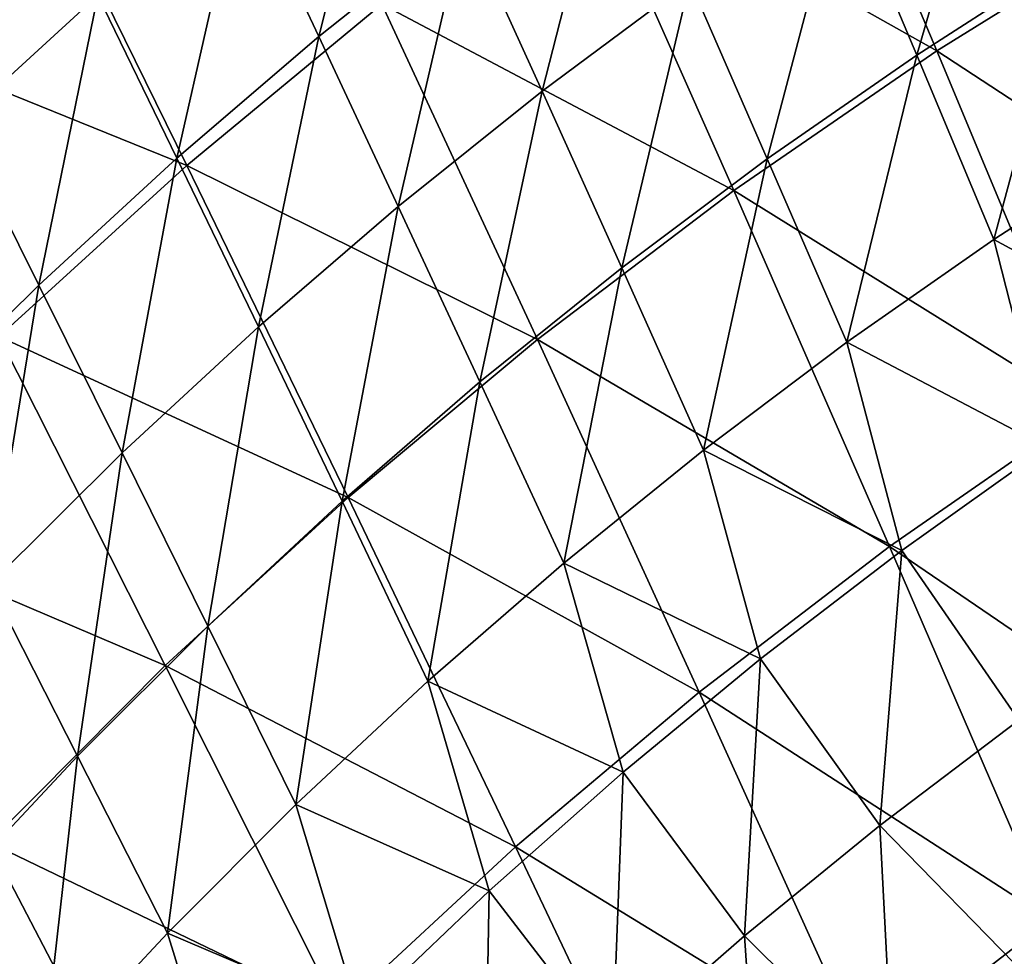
# Model space of a CAD drawing. Header units: millimetres. Extents: x -300 to 300, y -500 to 500.
# Tile 682 of 988: x -164 to -134, y 356 to 383. Entities that reach past the tile are written whole.
import ezdxf

# ---------------------------------------------------------------- set-up
doc = ezdxf.new("R2010")
doc.units = ezdxf.units.MM
doc.header["$LTSCALE"] = 81.481481
doc.layers.add('20', color=7, linetype='CONTINUOUS')
doc.layers.add('22', color=7, linetype='CONTINUOUS')

msp = doc.modelspace()

# ---------------------------------------------------------------- linework, layer by layer
at = {"layer": '20', "color": 7, "linetype": 'CONTINUOUS'}
for points in [[(-146.882, 388.442, 57.558), (-136.377, 382.538, 60.084), (-140.662, 392.676, 57.733), (-146.882, 388.442, 57.558)], [(-136.377, 382.538, 60.084), (-130.127, 386.423, 60.253), (-140.662, 392.676, 57.733), (-136.377, 382.538, 60.084)], [(-169.028, 383.308, 54.447), (-163.289, 388.485, 54.635), (-173.559, 392.044, 51.681), (-169.028, 383.308, 54.447)], [(-169.028, 383.308, 54.447), (-158.689, 379.13, 57.193), (-163.289, 388.485, 54.635), (-169.028, 383.308, 54.447)], [(-158.689, 379.13, 57.193), (-152.891, 383.929, 57.377), (-163.289, 388.485, 54.635), (-158.689, 379.13, 57.193)], [(-152.891, 383.929, 57.377), (-142.419, 378.384, 59.911), (-146.882, 388.442, 57.558), (-152.891, 383.929, 57.377)], [(-142.419, 378.384, 59.911), (-136.377, 382.538, 60.084), (-146.882, 388.442, 57.558), (-142.419, 378.384, 59.911)], [(-136.377, 382.538, 60.084), (-125.875, 375.669, 62.404), (-130.127, 386.423, 60.253), (-136.377, 382.538, 60.084)], [(-158.689, 379.13, 57.193), (-148.258, 373.957, 59.732), (-152.891, 383.929, 57.377), (-158.689, 379.13, 57.193)], [(-148.258, 373.957, 59.732), (-142.419, 378.384, 59.911), (-152.891, 383.929, 57.377), (-148.258, 373.957, 59.732)], [(-164.281, 374.044, 57.004), (-158.689, 379.13, 57.193), (-169.028, 383.308, 54.447), (-164.281, 374.044, 57.004)], [(-142.419, 378.384, 59.911), (-131.931, 371.866, 62.238), (-136.377, 382.538, 60.084), (-142.419, 378.384, 59.911)], [(-131.931, 371.866, 62.238), (-125.875, 375.669, 62.404), (-136.377, 382.538, 60.084), (-131.931, 371.866, 62.238)], [(-164.281, 374.044, 57.004), (-153.893, 369.253, 59.548), (-158.689, 379.13, 57.193), (-164.281, 374.044, 57.004)], [(-153.893, 369.253, 59.548), (-148.258, 373.957, 59.732), (-158.689, 379.13, 57.193), (-153.893, 369.253, 59.548)], [(-148.258, 373.957, 59.732), (-137.787, 367.8, 62.067), (-142.419, 378.384, 59.911), (-148.258, 373.957, 59.732)], [(-137.787, 367.8, 62.067), (-131.931, 371.866, 62.238), (-142.419, 378.384, 59.911), (-137.787, 367.8, 62.067)], [(-169.669, 368.665, 56.812), (-159.329, 364.267, 59.361), (-164.281, 374.044, 57.004), (-169.669, 368.665, 56.812)], [(-159.329, 364.267, 59.361), (-153.893, 369.253, 59.548), (-164.281, 374.044, 57.004), (-159.329, 364.267, 59.361)], [(-153.893, 369.253, 59.548), (-143.446, 363.469, 61.891), (-148.258, 373.957, 59.732), (-153.893, 369.253, 59.548)], [(-143.446, 363.469, 61.891), (-137.787, 367.8, 62.067), (-148.258, 373.957, 59.732), (-143.446, 363.469, 61.891)], [(-137.787, 367.8, 62.067), (-127.334, 360.675, 64.203), (-131.931, 371.866, 62.238), (-137.787, 367.8, 62.067)], [(-159.329, 364.267, 59.361), (-148.91, 358.868, 61.71), (-153.893, 369.253, 59.548), (-159.329, 364.267, 59.361)], [(-148.91, 358.868, 61.71), (-143.446, 363.469, 61.891), (-153.893, 369.253, 59.548), (-148.91, 358.868, 61.71)], [(-164.567, 358.997, 59.17), (-159.329, 364.267, 59.361), (-169.669, 368.665, 56.812), (-164.567, 358.997, 59.17)], [(-143.446, 363.469, 61.891), (-132.995, 356.707, 64.035), (-137.787, 367.8, 62.067), (-143.446, 363.469, 61.891)], [(-132.995, 356.707, 64.035), (-127.334, 360.675, 64.203), (-137.787, 367.8, 62.067), (-132.995, 356.707, 64.035)], [(-164.567, 358.997, 59.17), (-154.182, 353.994, 61.525), (-159.329, 364.267, 59.361), (-164.567, 358.997, 59.17)], [(-154.182, 353.994, 61.525), (-148.91, 358.868, 61.71), (-159.329, 364.267, 59.361), (-154.182, 353.994, 61.525)], [(-148.91, 358.868, 61.71), (-138.467, 352.48, 63.863), (-143.446, 363.469, 61.891), (-148.91, 358.868, 61.71)], [(-138.467, 352.48, 63.863), (-132.995, 356.707, 64.035), (-143.446, 363.469, 61.891), (-138.467, 352.48, 63.863)], [(-169.61, 353.439, 58.976), (-159.262, 348.844, 61.337), (-164.567, 358.997, 59.17), (-169.61, 353.439, 58.976)], [(-159.262, 348.844, 61.337), (-154.182, 353.994, 61.525), (-164.567, 358.997, 59.17), (-159.262, 348.844, 61.337)], [(-154.182, 353.994, 61.525), (-143.751, 347.992, 63.687), (-148.91, 358.868, 61.71), (-154.182, 353.994, 61.525)], [(-143.751, 347.992, 63.687), (-138.467, 352.48, 63.863), (-148.91, 358.868, 61.71), (-143.751, 347.992, 63.687)], [(-138.467, 352.48, 63.863), (-128.052, 345.12, 65.824), (-132.995, 356.707, 64.035), (-138.467, 352.48, 63.863)]]:
    msp.add_3dface(points, dxfattribs=at)
at = {"layer": '22', "color": 7, "linetype": 'CONTINUOUS'}
for points in [[(-157.066, 387.841, 40.414), (-152.673, 391.322, 40.544), (-154.767, 382.965, 41.764), (-157.066, 387.841, 40.414)], [(-154.767, 382.965, 41.764), (-152.673, 391.322, 40.544), (-150.43, 386.419, 41.893), (-154.767, 382.965, 41.764)], [(-139.218, 387.724, 43.444), (-134.586, 390.686, 43.567), (-136.978, 382.415, 44.687), (-139.218, 387.724, 43.444)], [(-136.978, 382.415, 44.687), (-134.586, 390.686, 43.567), (-132.415, 385.352, 44.81), (-136.978, 382.415, 44.687)], [(-150.43, 386.419, 41.893), (-145.975, 389.715, 42.021), (-148.123, 381.34, 43.19), (-150.43, 386.419, 41.893)], [(-148.123, 381.34, 43.19), (-145.975, 389.715, 42.021), (-143.729, 384.609, 43.318), (-148.123, 381.34, 43.19)], [(-167.826, 385.038, 38.752), (-163.621, 388.873, 38.882), (-165.494, 380.391, 40.152), (-167.826, 385.038, 38.752)], [(-165.494, 380.391, 40.152), (-163.621, 388.873, 38.882), (-161.339, 384.198, 40.284), (-165.494, 380.391, 40.152)], [(-161.339, 384.198, 40.284), (-157.066, 387.841, 40.414), (-158.985, 379.35, 41.632), (-161.339, 384.198, 40.284)], [(-158.985, 379.35, 41.632), (-157.066, 387.841, 40.414), (-154.767, 382.965, 41.764), (-158.985, 379.35, 41.632)], [(-143.729, 384.609, 43.318), (-139.218, 387.724, 43.444), (-141.424, 379.328, 44.561), (-143.729, 384.609, 43.318)], [(-141.424, 379.328, 44.561), (-139.218, 387.724, 43.444), (-136.978, 382.415, 44.687), (-141.424, 379.328, 44.561)], [(-154.767, 382.965, 41.764), (-150.43, 386.419, 41.893), (-152.4, 377.914, 43.06), (-154.767, 382.965, 41.764)], [(-152.4, 377.914, 43.06), (-150.43, 386.419, 41.893), (-148.123, 381.34, 43.19), (-152.4, 377.914, 43.06)], [(-136.978, 382.415, 44.687), (-132.415, 385.352, 44.81), (-134.682, 376.934, 45.877), (-136.978, 382.415, 44.687)], [(-134.682, 376.934, 45.877), (-132.415, 385.352, 44.81), (-130.19, 379.842, 45.999), (-134.682, 376.934, 45.877)], [(-148.123, 381.34, 43.19), (-143.729, 384.609, 43.318), (-145.754, 376.089, 44.434), (-148.123, 381.34, 43.19)], [(-145.754, 376.089, 44.434), (-143.729, 384.609, 43.318), (-141.424, 379.328, 44.561), (-145.754, 376.089, 44.434)], [(-165.494, 380.391, 40.152), (-161.339, 384.198, 40.284), (-163.087, 375.573, 41.5), (-165.494, 380.391, 40.152)], [(-163.087, 375.573, 41.5), (-161.339, 384.198, 40.284), (-158.985, 379.35, 41.632), (-163.087, 375.573, 41.5)], [(-158.985, 379.35, 41.632), (-154.767, 382.965, 41.764), (-156.562, 374.331, 42.929), (-158.985, 379.35, 41.632)], [(-156.562, 374.331, 42.929), (-154.767, 382.965, 41.764), (-152.4, 377.914, 43.06), (-156.562, 374.331, 42.929)], [(-141.424, 379.328, 44.561), (-136.978, 382.415, 44.687), (-139.06, 373.876, 45.752), (-141.424, 379.328, 44.561)], [(-139.06, 373.876, 45.752), (-136.978, 382.415, 44.687), (-134.682, 376.934, 45.877), (-139.06, 373.876, 45.752)], [(-152.4, 377.914, 43.06), (-148.123, 381.34, 43.19), (-149.969, 372.695, 44.304), (-152.4, 377.914, 43.06)], [(-149.969, 372.695, 44.304), (-148.123, 381.34, 43.19), (-145.754, 376.089, 44.434), (-149.969, 372.695, 44.304)], [(-167.075, 371.632, 41.366), (-165.494, 380.391, 40.152), (-163.087, 375.573, 41.5), (-167.075, 371.632, 41.366)], [(-134.682, 376.934, 45.877), (-130.19, 379.842, 45.999), (-128.676, 373.68, 47.115), (-134.682, 376.934, 45.877)], [(-163.087, 375.573, 41.5), (-158.985, 379.35, 41.632), (-160.609, 370.587, 42.796), (-163.087, 375.573, 41.5)], [(-160.609, 370.587, 42.796), (-158.985, 379.35, 41.632), (-156.562, 374.331, 42.929), (-160.609, 370.587, 42.796)], [(-145.754, 376.089, 44.434), (-141.424, 379.328, 44.561), (-143.324, 370.669, 45.625), (-145.754, 376.089, 44.434)], [(-143.324, 370.669, 45.625), (-141.424, 379.328, 44.561), (-139.06, 373.876, 45.752), (-143.324, 370.669, 45.625)], [(-156.562, 374.331, 42.929), (-152.4, 377.914, 43.06), (-154.071, 369.145, 44.173), (-156.562, 374.331, 42.929)], [(-154.071, 369.145, 44.173), (-152.4, 377.914, 43.06), (-149.969, 372.695, 44.304), (-154.071, 369.145, 44.173)], [(-139.06, 373.876, 45.752), (-134.682, 376.934, 45.877), (-133.104, 370.757, 46.992), (-139.06, 373.876, 45.752)], [(-133.104, 370.757, 46.992), (-134.682, 376.934, 45.877), (-128.676, 373.68, 47.115), (-133.104, 370.757, 46.992)], [(-149.969, 372.695, 44.304), (-145.754, 376.089, 44.434), (-147.476, 367.309, 45.496), (-149.969, 372.695, 44.304)], [(-147.476, 367.309, 45.496), (-145.754, 376.089, 44.434), (-143.324, 370.669, 45.625), (-147.476, 367.309, 45.496)], [(-167.075, 371.632, 41.366), (-163.087, 375.573, 41.5), (-164.544, 366.681, 42.662), (-167.075, 371.632, 41.366)], [(-164.544, 366.681, 42.662), (-163.087, 375.573, 41.5), (-160.609, 370.587, 42.796), (-164.544, 366.681, 42.662)], [(-160.609, 370.587, 42.796), (-156.562, 374.331, 42.929), (-158.061, 365.437, 44.04), (-160.609, 370.587, 42.796)], [(-158.061, 365.437, 44.04), (-156.562, 374.331, 42.929), (-154.071, 369.145, 44.173), (-158.061, 365.437, 44.04)], [(-143.324, 370.669, 45.625), (-139.06, 373.876, 45.752), (-137.418, 367.686, 46.867), (-143.324, 370.669, 45.625)], [(-137.418, 367.686, 46.867), (-139.06, 373.876, 45.752), (-133.104, 370.757, 46.992), (-137.418, 367.686, 46.867)], [(-154.071, 369.145, 44.173), (-149.969, 372.695, 44.304), (-151.516, 363.796, 45.365), (-154.071, 369.145, 44.173)], [(-151.516, 363.796, 45.365), (-149.969, 372.695, 44.304), (-147.476, 367.309, 45.496), (-151.516, 363.796, 45.365)], [(-164.544, 366.681, 42.662), (-160.609, 370.587, 42.796), (-161.941, 361.57, 43.906), (-164.544, 366.681, 42.662)], [(-161.941, 361.57, 43.906), (-160.609, 370.587, 42.796), (-158.061, 365.437, 44.04), (-161.941, 361.57, 43.906)], [(-147.476, 367.309, 45.496), (-143.324, 370.669, 45.625), (-141.621, 364.465, 46.739), (-147.476, 367.309, 45.496)], [(-141.621, 364.465, 46.739), (-143.324, 370.669, 45.625), (-137.418, 367.686, 46.867), (-141.621, 364.465, 46.739)], [(-137.418, 367.686, 46.867), (-133.104, 370.757, 46.992), (-133.941, 362.64, 47.982), (-137.418, 367.686, 46.867)], [(-158.061, 365.437, 44.04), (-154.071, 369.145, 44.173), (-155.447, 360.127, 45.232), (-158.061, 365.437, 44.04)], [(-155.447, 360.127, 45.232), (-154.071, 369.145, 44.173), (-151.516, 363.796, 45.365), (-155.447, 360.127, 45.232)], [(-141.621, 364.465, 46.739), (-137.418, 367.686, 46.867), (-138.077, 359.508, 47.856), (-141.621, 364.465, 46.739)], [(-137.418, 367.686, 46.867), (-133.941, 362.64, 47.982), (-138.077, 359.508, 47.856), (-137.418, 367.686, 46.867)], [(-151.516, 363.796, 45.365), (-147.476, 367.309, 45.496), (-145.711, 361.091, 46.609), (-151.516, 363.796, 45.365)], [(-145.711, 361.091, 46.609), (-147.476, 367.309, 45.496), (-141.621, 364.465, 46.739), (-145.711, 361.091, 46.609)], [(-165.71, 357.541, 43.771), (-164.544, 366.681, 42.662), (-161.941, 361.57, 43.906), (-165.71, 357.541, 43.771)], [(-161.941, 361.57, 43.906), (-158.061, 365.437, 44.04), (-159.269, 356.3, 45.098), (-161.941, 361.57, 43.906)], [(-159.269, 356.3, 45.098), (-158.061, 365.437, 44.04), (-155.447, 360.127, 45.232), (-159.269, 356.3, 45.098)], [(-145.711, 361.091, 46.609), (-141.621, 364.465, 46.739), (-142.104, 356.228, 47.729), (-145.711, 361.091, 46.609)], [(-141.621, 364.465, 46.739), (-138.077, 359.508, 47.856), (-142.104, 356.228, 47.729), (-141.621, 364.465, 46.739)], [(-155.447, 360.127, 45.232), (-151.516, 363.796, 45.365), (-149.692, 357.563, 46.478), (-155.447, 360.127, 45.232)], [(-149.692, 357.563, 46.478), (-151.516, 363.796, 45.365), (-145.711, 361.091, 46.609), (-149.692, 357.563, 46.478)], [(-133.941, 362.64, 47.982), (-133.678, 355.004, 48.948), (-138.077, 359.508, 47.856), (-133.941, 362.64, 47.982)], [(-165.71, 357.541, 43.771), (-161.941, 361.57, 43.906), (-162.983, 352.315, 44.963), (-165.71, 357.541, 43.771)], [(-162.983, 352.315, 44.963), (-161.941, 361.57, 43.906), (-159.269, 356.3, 45.098), (-162.983, 352.315, 44.963)], [(-149.692, 357.563, 46.478), (-145.711, 361.091, 46.609), (-146.025, 352.799, 47.6), (-149.692, 357.563, 46.478)], [(-145.711, 361.091, 46.609), (-142.104, 356.228, 47.729), (-146.025, 352.799, 47.6), (-145.711, 361.091, 46.609)], [(-159.269, 356.3, 45.098), (-155.447, 360.127, 45.232), (-153.564, 353.88, 46.345), (-159.269, 356.3, 45.098)], [(-153.564, 353.88, 46.345), (-155.447, 360.127, 45.232), (-149.692, 357.563, 46.478), (-153.564, 353.88, 46.345)], [(-138.077, 359.508, 47.856), (-137.678, 351.834, 48.823), (-142.104, 356.228, 47.729), (-138.077, 359.508, 47.856)], [(-133.678, 355.004, 48.948), (-137.678, 351.834, 48.823), (-138.077, 359.508, 47.856), (-133.678, 355.004, 48.948)], [(-166.591, 348.169, 44.827), (-165.71, 357.541, 43.771), (-162.983, 352.315, 44.963), (-166.591, 348.169, 44.827)], [(-153.564, 353.88, 46.345), (-149.692, 357.563, 46.478), (-149.84, 349.219, 47.469), (-153.564, 353.88, 46.345)], [(-149.692, 357.563, 46.478), (-146.025, 352.799, 47.6), (-149.84, 349.219, 47.469), (-149.692, 357.563, 46.478)], [(-162.983, 352.315, 44.963), (-159.269, 356.3, 45.098), (-157.328, 350.04, 46.211), (-162.983, 352.315, 44.963)], [(-157.328, 350.04, 46.211), (-159.269, 356.3, 45.098), (-153.564, 353.88, 46.345), (-157.328, 350.04, 46.211)], [(-142.104, 356.228, 47.729), (-141.573, 348.518, 48.696), (-146.025, 352.799, 47.6), (-142.104, 356.228, 47.729)], [(-137.678, 351.834, 48.823), (-141.573, 348.518, 48.696), (-142.104, 356.228, 47.729), (-137.678, 351.834, 48.823)]]:
    msp.add_3dface(points, dxfattribs=at)

doc.saveas('drawing.dxf')
